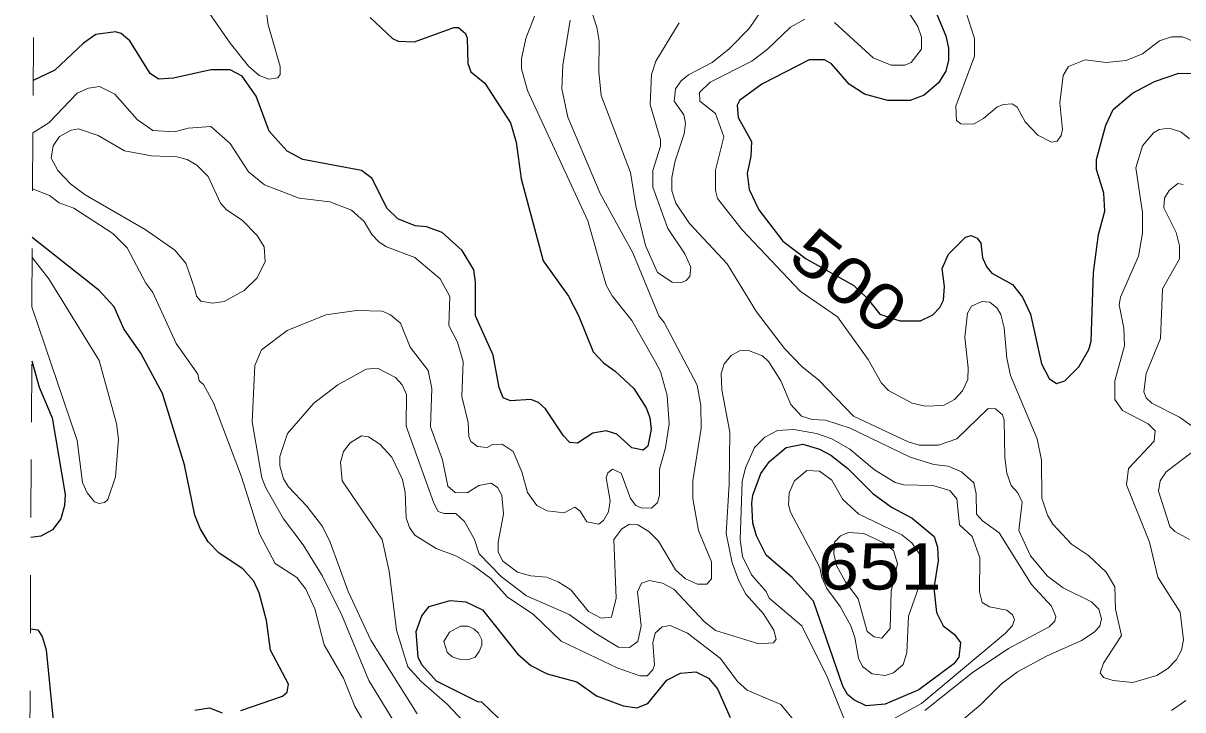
# Model space of a CAD drawing. Extents: x 577 to 602.9, y 7483.8 to 7511.6.
# Drawn here: x 577.049 to 579.055, y 7494.726 to 7495.913 of the extents above; entities that cross this region are included whole.
import ezdxf
from ezdxf.enums import TextEntityAlignment as Align

# ---------------------------------------------------------------- set-up
doc = ezdxf.new("R2010")
doc.units = 0
doc.header["$LTSCALE"] = 0.032
doc.linetypes.add('SHORT_DASHED', pattern=[2.7, 1.5, -1.2])
for name, color, linetype, lineweight in [('1', 7, 'Continuous', 25), ('2', 7, 'Continuous', 13), ('62', 7, 'SHORT_DASHED', 13)]:
    doc.layers.add(name, color=color, linetype=linetype, lineweight=lineweight)
doc.layers.add('61', color=7, linetype='Continuous')

msp = doc.modelspace()

# ---------------------------------------------------------------- linework, layer by layer
at = {"layer": '1'}
for points in [[(578.62, 7495.9515), (578.6455, 7495.8911), (578.6502, 7495.8696), (578.6502, 7495.849), (578.6455, 7495.8299), (578.6328, 7495.81), (578.6081, 7495.7885), (578.5835, 7495.779), (578.5453, 7495.779), (578.5047, 7495.7901), (578.4785, 7495.8076), (578.4475, 7495.8426), (578.4355, 7495.8497), (578.4093, 7495.8497), (578.3274, 7495.8076), (578.2884, 7495.779), (578.2845, 7495.771), (578.2861, 7495.7496), (578.3091, 7495.7082), (578.3083, 7495.6828), (578.302, 7495.6533), (578.3051, 7495.6255), (578.3218, 7495.5905), (578.3633, 7495.5359), (578.4038, 7495.5057), (578.4865, 7495.4595), (578.5095, 7495.4375), (578.5314, 7495.4097), (578.566, 7495.3981), (578.6017, 7495.3981), (578.6232, 7495.4084), (578.6351, 7495.4211), (578.6415, 7495.4339), (578.6431, 7495.4577), (578.6391, 7495.4887), (578.6502, 7495.5134), (578.6797, 7495.5428), (578.6892, 7495.546), (578.6995, 7495.5412), (578.7059, 7495.5325), (578.7091, 7495.507), (578.7162, 7495.4911), (578.725, 7495.4808), (578.7608, 7495.4609), (578.7783, 7495.4394), (578.7918, 7495.41), (578.8109, 7495.3241), (578.8244, 7495.2987), (578.8371, 7495.2899), (578.8514, 7495.2947), (578.8753, 7495.3186), (578.8928, 7495.3488), (578.8968, 7495.3631), (578.9007, 7495.4816), (578.9095, 7495.5476), (578.9206, 7495.5881), (578.919, 7495.6191), (578.9063, 7495.6597), (578.9063, 7495.6772), (578.9222, 7495.7368), (578.9349, 7495.7639), (578.9683, 7495.7917), (579.0065, 7495.8124), (579.0486, 7495.8267), (579.0876, 7495.8259)], [(577.6499, 7495.9229), (577.6881, 7495.8863), (577.6984, 7495.8816), (577.7263, 7495.8808), (577.7946, 7495.9054), (577.8026, 7495.9054), (577.8145, 7495.8951), (577.8177, 7495.8871), (577.8185, 7495.8434), (577.8241, 7495.8291), (577.8479, 7495.8092), (577.8924, 7495.7408), (577.902, 7495.7074), (577.9107, 7495.6438), (577.9489, 7495.5023), (577.9926, 7495.441), (578.0101, 7495.4076), (578.0356, 7495.3448), (578.0531, 7495.3257), (578.0737, 7495.3114), (578.1056, 7495.2812), (578.127, 7495.2478)], [(578.127, 7495.2478), (578.1334, 7495.2311), (578.1358, 7495.2104), (578.1302, 7495.1818), (578.1222, 7495.1746), (578.1024, 7495.1786), (578.0761, 7495.2025), (578.0578, 7495.208), (578.0348, 7495.2041), (578.0085, 7495.1866), (577.995, 7495.1882), (577.9839, 7495.1993), (577.9529, 7495.2462), (577.9409, 7495.2573), (577.9274, 7495.2621), (577.8924, 7495.2597), (577.8797, 7495.2653), (577.8726, 7495.2828), (577.8622, 7495.3392), (577.832, 7495.4068), (577.832, 7495.4649), (577.8288, 7495.4864), (577.809, 7495.5198), (577.774, 7495.5508), (577.7469, 7495.5611), (577.7278, 7495.5627), (577.6976, 7495.5746), (577.6785, 7495.5929), (577.6531, 7495.6446), (577.6348, 7495.6581), (577.533, 7495.6772), (577.506, 7495.6915), (577.475, 7495.7265), (577.4527, 7495.7869), (577.4281, 7495.8211), (577.4074, 7495.8323), (577.374, 7495.8323), (577.3096, 7495.8179), (577.2833, 7495.8164), (577.269, 7495.8259), (577.234, 7495.8824), (577.2189, 7495.8951), (577.2094, 7495.8983), (577.1752, 7495.8935), (577.1537, 7495.8784), (577.1044, 7495.8315), (577.0667, 7495.8141)], [(577.4257, 7494.7246), (577.498, 7494.7492), (577.506, 7494.7564), (577.5084, 7494.7699), (577.4774, 7494.8287), (577.4702, 7494.8804), (577.4575, 7494.9281), (577.4487, 7494.948), (577.4297, 7494.9695), (577.3883, 7494.9965), (577.3692, 7495.0164), (577.3557, 7495.0395), (577.3462, 7495.0625), (577.3287, 7495.1492), (577.2905, 7495.2725), (577.2531, 7495.3424), (577.2237, 7495.3846), (577.207, 7495.4227), (577.1808, 7495.4506), (577.0653, 7495.5424)], [(577.0642, 7495.3294), (577.0774, 7495.2836), (577.0997, 7495.2303), (577.1219, 7495.0983), (577.1211, 7495.0792), (577.1148, 7495.0562), (577.1004, 7495.0371), (577.0801, 7495.0259), (577.0627, 7495.0237)], [(577.739, 7494.8884), (577.7517, 7494.9043), (577.7883, 7494.9146), (577.8153, 7494.9122), (577.8439, 7494.8987), (577.9044, 7494.8224), (577.9274, 7494.8025), (577.9561, 7494.7882), (578.0069, 7494.7739), (578.0411, 7494.75), (578.0873, 7494.7325), (578.1111, 7494.7293), (578.1302, 7494.7365), (578.1628, 7494.7771), (578.1867, 7494.789), (578.2129, 7494.7914), (578.2352, 7494.7802), (578.2503, 7494.7619), (578.2725, 7494.7126)], [(577.8718, 7494.7111), (577.8431, 7494.7389), (577.836, 7494.7397), (577.7644, 7494.7755), (577.739, 7494.8033), (577.7326, 7494.8168), (577.7294, 7494.8613), (577.739, 7494.8884)], [(577.0619, 7494.8656), (577.0746, 7494.8642), (577.0822, 7494.8526), (577.0893, 7494.8295), (577.1012, 7494.7071)], [(577.3462, 7494.7254), (577.3716, 7494.7293), (577.3939, 7494.7206)]]:
    msp.add_lwpolyline(points, dxfattribs=at)
msp.add_lwpolyline([(578.3252, 7495.1343), (578.3404, 7495.1553), (578.3695, 7495.1794), (578.3982, 7495.185), (578.4268, 7495.1762), (578.4467, 7495.1659), (578.4761, 7495.1428), (578.519, 7495.0999), (578.5516, 7495.076), (578.5874, 7495.057), (578.6253, 7495.0256), (578.6311, 7495.0068), (578.6323, 7494.9834), (578.6248, 7494.9361), (578.6296, 7494.8939), (578.6407, 7494.8709), (578.6598, 7494.8566), (578.6709, 7494.8423), (578.6677, 7494.8168), (578.6592, 7494.8055), (578.5986, 7494.7604), (578.5405, 7494.7357), (578.5079, 7494.7325), (578.4864, 7494.7429), (578.4753, 7494.7524), (578.4674, 7494.7667), (578.4165, 7494.9138), (578.3799, 7494.9544), (578.3346, 7494.9933), (578.3179, 7495.0267), (578.3115, 7495.0482), (578.3099, 7495.0832), (578.3115, 7495.0967)], close=True, dxfattribs=at)
at = {"layer": '2'}
for points in [[(578.6534, 7496.0159), (578.6948, 7495.8863), (578.6948, 7495.8561), (578.663, 7495.7694), (578.6638, 7495.7448), (578.6717, 7495.7392)], [(578.453, 7495.9142), (578.5198, 7495.8529), (578.5508, 7495.8402), (578.5747, 7495.8402), (578.5858, 7495.845), (578.6033, 7495.868), (578.6033, 7495.8887), (578.597, 7495.907), (578.5532, 7495.9754)], [(577.3509, 7495.9603), (577.4074, 7495.8784), (577.4392, 7495.8386), (577.4575, 7495.8227), (577.4742, 7495.8164), (577.4901, 7495.8187), (577.4941, 7495.8243), (577.4941, 7495.8378), (577.4734, 7495.9102), (577.4694, 7495.9388)], [(578.03, 7495.9412), (578.0419, 7495.9062), (578.0459, 7495.8816), (578.0451, 7495.8291), (578.0491, 7495.7877), (578.1, 7495.6549), (578.1095, 7495.5969), (578.1262, 7495.5285), (578.1469, 7495.4816), (578.1723, 7495.4649), (578.1867, 7495.4641), (578.1962, 7495.4681), (578.2026, 7495.4752), (578.2042, 7495.4911), (578.1938, 7495.5142), (578.1644, 7495.5579), (578.1389, 7495.6295), (578.1389, 7495.6581), (578.1517, 7495.7003), (578.1517, 7495.7114), (578.1342, 7495.7726), (578.1366, 7495.8243), (578.1437, 7495.8474), (578.1843, 7495.9134)], [(578.6614, 7494.6975), (578.7059, 7494.7349), (578.7417, 7494.7707), (578.7695, 7494.7914), (578.8196, 7494.8184), (578.8801, 7494.8454), (578.9023, 7494.8598), (578.9119, 7494.8701), (578.915, 7494.8828), (578.9103, 7494.8995), (578.8975, 7494.9122), (578.8482, 7494.9369), (578.8212, 7494.9568), (578.7918, 7494.9918), (578.7719, 7495.0355), (578.7775, 7495.0848), (578.7703, 7495.1007), (578.7584, 7495.1134), (578.7512, 7495.1349), (578.7473, 7495.1619), (578.7465, 7495.2263), (578.7433, 7495.2359), (578.7314, 7495.2462), (578.7186, 7495.247), (578.6646, 7495.1945), (578.6328, 7495.1834), (578.5994, 7495.1834), (578.5803, 7495.189), (578.4856, 7495.2335), (578.426, 7495.2955), (578.3966, 7495.3194), (578.3664, 7495.3504), (578.3179, 7495.414), (578.267, 7495.4967), (578.2018, 7495.5667), (578.1787, 7495.6017), (578.1716, 7495.6231), (578.1716, 7495.6462), (578.1771, 7495.6748), (578.193, 7495.7217), (578.1954, 7495.74), (578.1922, 7495.7543), (578.1755, 7495.7782), (578.1779, 7495.7997), (578.1875, 7495.8132), (578.2002, 7495.8235), (578.2415, 7495.845), (578.2709, 7495.8688), (578.3051, 7495.9038), (578.3338, 7495.9452)], [(577.9958, 7495.9181), (577.9831, 7495.8402), (577.9815, 7495.7997), (577.9918, 7495.7504), (578.0475, 7495.6184), (578.104, 7495.5158), (578.1493, 7495.4068), (578.158, 7495.3957), (578.2153, 7495.2868), (578.2216, 7495.2518), (578.2224, 7495.2128), (578.2081, 7495.1214), (578.2081, 7495.0912), (578.2177, 7495.0355), (578.2399, 7494.9814), (578.2399, 7494.952), (578.232, 7494.9432), (578.2161, 7494.9432), (578.1954, 7494.952), (578.1779, 7494.9679), (578.1485, 7495.0172), (578.1318, 7495.0339), (578.1127, 7495.0458), (578.0984, 7495.0466), (578.0849, 7495.0387), (578.0714, 7495.0204), (578.0753, 7494.9186), (578.0674, 7494.886), (578.0491, 7494.8844), (578.0276, 7494.8955), (577.9966, 7494.9329), (577.9751, 7494.9472), (577.9545, 7494.9552), (577.9274, 7494.9576), (577.9044, 7494.9639), (577.8789, 7494.983), (577.871, 7494.9981), (577.871, 7495.0156), (577.8805, 7495.0641), (577.8773, 7495.0967), (577.8702, 7495.1102), (577.859, 7495.1174), (577.8376, 7495.1134), (577.8177, 7495.1007), (577.797, 7495.1015), (577.7843, 7495.1126), (577.7748, 7495.1579), (577.7541, 7495.2152), (577.7565, 7495.2812), (577.7501, 7495.3122), (577.7191, 7495.3528), (577.7024, 7495.3941), (577.6849, 7495.4084), (577.6706, 7495.4148), (577.6261, 7495.4164), (577.5728, 7495.4084), (577.506, 7495.3814), (577.4615, 7495.348), (577.4503, 7495.321), (577.4456, 7495.2239), (577.4623, 7495.1269), (577.4694, 7495.1094), (577.4996, 7495.0562), (577.5338, 7495.0108), (577.5672, 7494.9568), (577.6006, 7494.8892), (577.6475, 7494.7763), (577.7072, 7494.6785)], [(577.9338, 7495.9253), (577.9187, 7495.8863), (577.9115, 7495.8513), (577.9115, 7495.8338), (577.9219, 7495.7965), (578.026, 7495.5714), (578.0578, 7495.4601), (578.0682, 7495.4418), (578.1024, 7495.3989), (578.1429, 7495.3281), (578.1517, 7495.3106), (578.1636, 7495.2693), (578.1668, 7495.22), (578.1604, 7495.1786), (578.1501, 7495.142), (578.1501, 7495.0967), (578.1469, 7495.084), (578.1366, 7495.0745), (578.1183, 7495.0752), (578.1095, 7495.0792), (578.1, 7495.0912), (578.0841, 7495.1349), (578.069, 7495.142), (578.061, 7495.1357), (578.0578, 7495.1269), (578.065, 7495.0872), (578.0618, 7495.0681)], [(578.2471, 7495.6589), (578.2614, 7495.7162), (578.2471, 7495.7567), (578.2201, 7495.7782), (578.2193, 7495.7933), (578.2376, 7495.8108), (578.3099, 7495.8474), (578.3362, 7495.8672), (578.3767, 7495.9062), (578.4014, 7495.9197)], [(578.6717, 7495.7392), (578.6932, 7495.7384), (578.7107, 7495.748), (578.7337, 7495.7678), (578.7449, 7495.7726), (578.76, 7495.7734), (578.7687, 7495.7678), (578.783, 7495.7424), (578.8045, 7495.7193), (578.8284, 7495.7074), (578.8379, 7495.709), (578.8451, 7495.7185), (578.8475, 7495.7289), (578.8427, 7495.775), (578.8482, 7495.8227), (578.8578, 7495.8378), (578.8864, 7495.8497), (578.923, 7495.845), (578.9572, 7495.8482), (578.9858, 7495.8601), (579.0152, 7495.8824), (579.0359, 7495.8895), (579.055, 7495.8895), (579.0773, 7495.88)], [(578.0618, 7495.0681), (578.0531, 7495.053), (578.0451, 7495.0466), (578.0244, 7495.0506), (578.0131, 7495.0691), (578.0038, 7495.076), (577.9855, 7495.0665), (577.9561, 7495.0697), (577.9378, 7495.0792), (577.9219, 7495.1015), (577.9123, 7495.1373), (577.8972, 7495.1723), (577.8781, 7495.185), (577.8614, 7495.1842), (577.8519, 7495.1794), (577.8352, 7495.181), (577.8241, 7495.1898), (577.8201, 7495.1985), (577.8193, 7495.2224), (577.8082, 7495.2677), (577.8105, 7495.3281), (577.801, 7495.3615), (577.7859, 7495.3901), (577.7875, 7495.4402), (577.7708, 7495.4712), (577.727, 7495.5078), (577.6777, 7495.5261), (577.665, 7495.5341), (577.6523, 7495.5476), (577.6396, 7495.5698), (577.6173, 7495.5897), (577.5799, 7495.604), (577.5267, 7495.6104), (577.467, 7495.6335), (577.4392, 7495.6557), (577.4074, 7495.705), (577.374, 7495.7344), (577.335, 7495.7313), (577.3112, 7495.7249), (577.2738, 7495.7273), (577.2468, 7495.7464), (577.2078, 7495.7901), (577.1816, 7495.8036), (577.1625, 7495.8004), (577.1426, 7495.7917), (577.0941, 7495.7408), (577.0663, 7495.7232)], [(579.0669, 7495.713), (579.0518, 7495.7249), (579.0319, 7495.7313), (579.0144, 7495.7289), (579.0049, 7495.7233), (578.9858, 7495.7011), (578.9739, 7495.6629), (578.9858, 7495.5858), (578.9858, 7495.55), (578.9787, 7495.5102), (578.9476, 7495.4394), (578.9453, 7495.4259), (578.9532, 7495.3854), (578.9548, 7495.3552), (578.9381, 7495.2947), (578.9381, 7495.2621), (578.9508, 7495.243), (578.9954, 7495.22), (579.0073, 7495.208), (579.0057, 7495.1905), (578.9612, 7495.1428), (578.958, 7495.115), (578.9977, 7495.0156), (579.0121, 7494.9552), (579.051, 7494.8947), (579.0566, 7494.847), (579.0534, 7494.8287), (579.0447, 7494.8128), (579.0295, 7494.7969), (579.0105, 7494.785), (578.9691, 7494.7731), (578.9349, 7494.7763), (578.9182, 7494.7818), (578.9127, 7494.7898), (578.9182, 7494.8065), (578.9492, 7494.8542), (578.9389, 7494.8995), (578.9381, 7494.9385), (578.923, 7494.9639), (578.892, 7494.9926), (578.8626, 7495.0124), (578.8308, 7495.0466), (578.8212, 7495.0625), (578.8117, 7495.0919), (578.8109, 7495.1572), (578.8037, 7495.1945), (578.7576, 7495.3035), (578.7512, 7495.3337), (578.7465, 7495.3862), (578.7409, 7495.4092), (578.7345, 7495.4204), (578.7218, 7495.4307), (578.7075, 7495.4315), (578.69, 7495.4235), (578.6828, 7495.4116), (578.6781, 7495.3703), (578.6844, 7495.317), (578.6836, 7495.2971), (578.6741, 7495.2772), (578.6606, 7495.2621), (578.6415, 7495.2518), (578.6097, 7495.251), (578.5874, 7495.2558), (578.5461, 7495.278), (578.5342, 7495.2907), (578.5111, 7495.3313), (578.4578, 7495.4052), (578.3934, 7495.4498), (578.2932, 7495.5555), (578.2503, 7495.6096), (578.2471, 7495.6239), (578.2471, 7495.6589)], [(579.0558, 7495.6343), (579.047, 7495.6358), (579.0319, 7495.6239), (579.024, 7495.6104), (579.0224, 7495.5937), (579.0439, 7495.5508), (579.0494, 7495.5277), (579.0494, 7495.5054), (579.02, 7495.4538), (579.0168, 7495.3679), (578.9922, 7495.3074), (578.9882, 7495.2756), (578.9922, 7495.2653), (579.0017, 7495.2558), (579.0494, 7495.2319), (579.0741, 7495.2144)], [(577.6348, 7494.7119), (577.6229, 7494.7317), (577.6038, 7494.7802), (577.5704, 7494.8383), (577.5537, 7494.9003), (577.5386, 7494.9345), (577.5227, 7494.9544), (577.4853, 7494.979), (577.4583, 7495.0299), (577.4273, 7495.1285), (577.3788, 7495.2565), (577.3613, 7495.2884), (577.3541, 7495.2947), (577.3517, 7495.3058), (577.3144, 7495.3591), (577.2738, 7495.4474), (577.2619, 7495.4633), (577.2293, 7495.5245), (577.2046, 7495.5492), (577.137, 7495.5929), (577.1116, 7495.6025), (577.0949, 7495.6152), (577.0658, 7495.6267)], [(577.0647, 7495.4223), (577.1426, 7495.1913), (577.1521, 7495.119), (577.1601, 7495.1007), (577.1728, 7495.0856), (577.1808, 7495.0824), (577.1903, 7495.084), (577.1959, 7495.0896), (577.2094, 7495.1285), (577.2142, 7495.1937), (577.211, 7495.2208), (577.1808, 7495.3297), (577.0941, 7495.4712), (577.0652, 7495.5077)], [(577.731, 7494.719), (577.6507, 7494.8462), (577.6117, 7494.9305), (577.5807, 7495.0156), (577.5672, 7495.0426), (577.5402, 7495.0776), (577.5084, 7495.111), (577.4996, 7495.1253), (577.4933, 7495.1476), (577.4933, 7495.1635), (577.5068, 7495.2033), (577.5521, 7495.2558), (577.5935, 7495.2876), (577.6428, 7495.3146), (577.6626, 7495.3162), (577.6937, 7495.3003), (577.7048, 7495.2876), (577.7127, 7495.2709), (577.7119, 7495.216), (577.7596, 7495.0832), (577.7676, 7495.0689), (577.7779, 7495.0649), (577.7978, 7495.0649), (577.8129, 7495.0514), (577.8304, 7495.0204), (577.8384, 7494.9952), (577.877, 7494.9556), (577.9203, 7494.9226), (577.9942, 7494.8908), (578.0403, 7494.8574), (578.0793, 7494.8343), (578.0984, 7494.8335), (578.1127, 7494.8439), (578.1183, 7494.8709), (578.1119, 7494.9297), (578.1191, 7494.9448), (578.1326, 7494.9496), (578.1556, 7494.9448), (578.1747, 7494.9345), (578.228, 7494.878), (578.2471, 7494.8629), (578.3218, 7494.8399), (578.3473, 7494.8415), (578.3521, 7494.8478), (578.3481, 7494.8637), (578.3298, 7494.8916), (578.2996, 7494.9258), (578.2876, 7494.9488), (578.2757, 7494.9798), (578.2654, 7495.0307), (578.2709, 7495.1158), (578.2717, 7495.2057), (578.2582, 7495.2788), (578.2566, 7495.3074), (578.2622, 7495.3241), (578.2741, 7495.3385), (578.2884, 7495.3464), (578.3043, 7495.3472), (578.3282, 7495.3377), (578.3393, 7495.3273), (578.36, 7495.2947), (578.3775, 7495.2534), (578.3958, 7495.2335), (578.4141, 7495.2279), (578.4371, 7495.2263), (578.4801, 7495.2128), (578.5835, 7495.1627), (578.6248, 7495.15), (578.6495, 7495.1468), (578.6725, 7495.1373), (578.694, 7495.1182), (578.698, 7495.0991), (578.6988, 7495.0641), (578.7091, 7495.0522), (578.7377, 7495.0315), (578.7934, 7494.9425), (578.8284, 7494.9051), (578.8355, 7494.8868), (578.8339, 7494.8788), (578.8244, 7494.8693), (578.7536, 7494.8319), (578.6908, 7494.7898), (578.6089, 7494.7246)], [(578.4713, 7494.7055), (578.4403, 7494.7826), (578.3966, 7494.8709), (578.3401, 7494.9186), (578.3346, 7494.9305), (578.3091, 7494.9592), (578.294, 7494.991), (578.29, 7495.0196), (578.2908, 7495.053), (578.2932, 7495.1206), (578.2988, 7495.1444), (578.3147, 7495.1794), (578.3322, 7495.1969), (578.3544, 7495.2088), (578.3823, 7495.2104), (578.422, 7495.2033), (578.4483, 7495.1945), (578.4793, 7495.1762), (578.5222, 7495.1405), (578.558, 7495.119), (578.5731, 7495.115), (578.6232, 7495.1134), (578.6526, 7495.1047), (578.6646, 7495.0904), (578.6693, 7495.0458), (578.6908, 7495.0252), (578.7043, 7494.9886), (578.7035, 7494.9297), (578.7083, 7494.9114), (578.721, 7494.9035), (578.7512, 7494.8979), (578.7608, 7494.89), (578.764, 7494.882), (578.7608, 7494.8717), (578.7488, 7494.8582), (578.6033, 7494.7365), (578.5079, 7494.684)], [(577.8312, 7494.684), (577.7827, 7494.7357), (577.7382, 7494.7747), (577.7151, 7494.8001), (577.6952, 7494.8637), (577.6825, 7494.9655), (577.6706, 7495.0204), (577.6014, 7495.1214), (577.5982, 7495.154), (577.6038, 7495.1723), (577.6149, 7495.1874), (577.6348, 7495.1993), (577.6467, 7495.1977), (577.6666, 7495.185), (577.6873, 7495.1627), (577.7056, 7495.1238), (577.7103, 7495.1015), (577.7119, 7495.0578), (577.7175, 7495.0411), (577.727, 7495.0275), (577.7636, 7495.0045), (577.7978, 7494.9918), (577.828, 7494.9751), (577.8583, 7494.9528), (577.8869, 7494.921), (577.9322, 7494.8908), (577.9799, 7494.8446), (578.0769, 7494.7985), (578.1159, 7494.7842), (578.1286, 7494.7842), (578.1389, 7494.7946), (578.1413, 7494.8033), (578.1389, 7494.8415), (578.1429, 7494.8582), (578.1549, 7494.8693), (578.1684, 7494.8717), (578.1986, 7494.8582), (578.2558, 7494.8144), (578.2853, 7494.7747), (578.302, 7494.7596), (578.36, 7494.7349), (578.3847, 7494.7047)], [(579.0765, 7495.1754), (579.0264, 7495.1373), (579.016, 7495.1214), (579.0136, 7495.1039), (579.0327, 7495.0426), (579.0415, 7495.0339), (579.0669, 7495.0204)], [(579.0606, 7494.7421), (579.0359, 7494.7246)]]:
    msp.add_lwpolyline(points, dxfattribs=at)
for points in [[(577.3462, 7495.453), (577.3493, 7495.441), (577.3565, 7495.4323), (577.3772, 7495.4291), (577.397, 7495.4315), (577.432, 7495.4506), (577.4543, 7495.4728), (577.4678, 7495.5007), (577.4662, 7495.5261), (577.4543, 7495.546), (577.4281, 7495.5722), (577.401, 7495.5905), (577.3907, 7495.6017), (577.3692, 7495.6478), (577.3501, 7495.6677), (577.3334, 7495.6772), (577.3151, 7495.682), (577.2714, 7495.6836), (577.2245, 7495.6923), (577.1792, 7495.7185), (577.145, 7495.7305), (577.1323, 7495.7281), (577.1124, 7495.717), (577.1012, 7495.7011), (577.0981, 7495.6796), (577.1092, 7495.6581), (577.1315, 7495.6351), (577.1569, 7495.616), (577.2603, 7495.5563), (577.312, 7495.5205), (577.331, 7495.4983)], [(578.5493, 7495.0379), (578.4952, 7495.0641), (578.4674, 7495.0896), (578.4483, 7495.123), (578.4268, 7495.1381), (578.4053, 7495.1397), (578.3839, 7495.1214), (578.3743, 7495.1007), (578.3735, 7495.08), (578.3767, 7495.0673), (578.4276, 7494.9719), (578.4308, 7494.9544), (578.4395, 7494.9353), (578.4626, 7494.9043), (578.4809, 7494.8709), (578.488, 7494.851), (578.4944, 7494.8152), (578.5015, 7494.8009), (578.5182, 7494.7882), (578.5405, 7494.785), (578.5548, 7494.7898), (578.5715, 7494.8041), (578.5779, 7494.824), (578.5811, 7494.8876), (578.6089, 7494.9679), (578.5996, 7494.9961), (578.5866, 7495.0142), (578.5695, 7495.0285)], [(578.4721, 7494.9472), (578.4936, 7494.9178), (578.5095, 7494.8613), (578.5214, 7494.8518), (578.5349, 7494.8494), (578.5493, 7494.8661), (578.5508, 7494.9305), (578.5618, 7494.9787), (578.5549, 7495.001), (578.537, 7495.0153), (578.5039, 7495.0307), (578.4769, 7495.0323), (578.4634, 7495.0267), (578.453, 7495.0156), (578.4515, 7494.9957), (578.4562, 7494.9751)], [(577.8058, 7494.8128), (577.8185, 7494.812), (577.8312, 7494.8168), (577.8381, 7494.8266), (577.8431, 7494.8375), (577.8431, 7494.847), (577.837, 7494.8583), (577.8296, 7494.8653), (577.8193, 7494.8701), (577.8058, 7494.8701), (577.7867, 7494.8598), (577.7771, 7494.8439), (577.7827, 7494.8256), (577.7915, 7494.8176)]]:
    msp.add_lwpolyline(points, close=True, dxfattribs=at)
at = {"layer": '62'}
msp.add_lwpolyline([(577.0495, 7492.3992), (577.0523, 7492.9641), (577.0552, 7493.5289), (577.058, 7494.0937), (577.0609, 7494.6585), (577.0637, 7495.2233), (577.0666, 7495.7881), (577.0694, 7496.3529), (577.0723, 7496.9178), (577.0751, 7497.4826), (577.078, 7498.0474), (577.0808, 7498.6122), (577.0836, 7499.177), (577.0865, 7499.7418), (577.0893, 7500.3066), (577.0922, 7500.8714)], dxfattribs=at)

# ---------------------------------------------------------------- texts
at = {"layer": '61', "width": 1.2}
msp.add_text('500', height=0.08, rotation=321.715, dxfattribs=at).set_placement((578.4532, 7495.4359), align=Align.CENTER)
msp.add_text('651', height=0.08, dxfattribs=at).set_placement((578.5312, 7494.9336), align=Align.CENTER)

doc.saveas('drawing.dxf')
